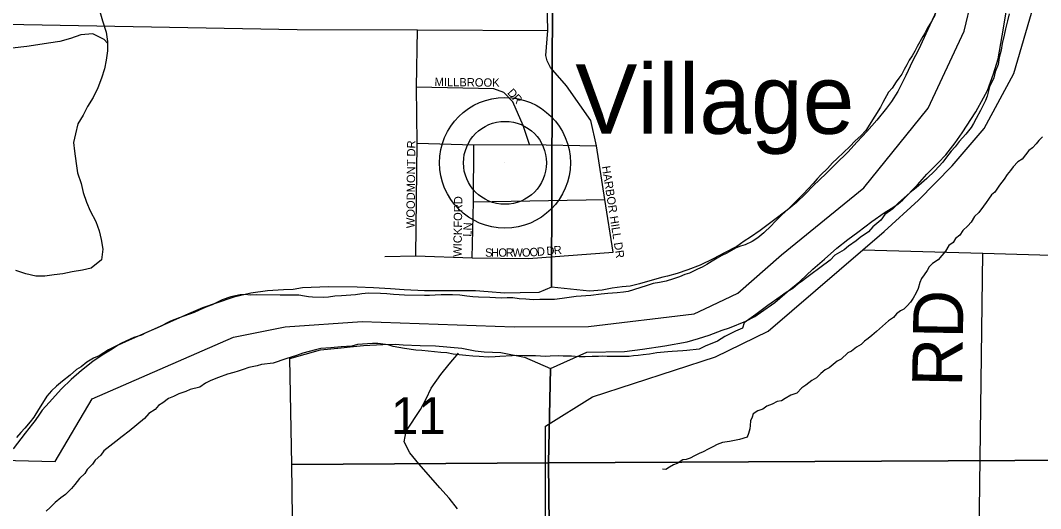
# Model space of a CAD drawing. Extents: x 1588073 to 2013523, y 1090242 to 1357120.
# Drawn here: x 1804101 to 1810221, y 1238801 to 1241733 of the extents above; entities that cross this region are included whole.
import ezdxf

# ---------------------------------------------------------------- set-up
doc = ezdxf.new("R2010")
doc.units = 0
for name, color, linetype in [('GM_X_Major_River', 7, 'Continuous'), ('GM_X_Minor_River', 7, 'Continuous'), ('GM_X_Section', 7, 'Continuous'), ('GM_X_Section_Text', 7, 'Continuous'), ('GM_X_Township', 7, 'Continuous'), ('GM_X_Township_Road', 7, 'Continuous'), ('GM_X_Township_Road_Text', 7, 'Continuous'), ('GM_X_Township_Subdivision', 7, 'Continuous'), ('GM_X_Township_Subdivision_Text', 7, 'Continuous'), ('GM_X_Unincorporated', 7, 'Continuous'), ('GM_X_Unincorporated_Location', 7, 'Continuous'), ('GM_X_Unincorporated_Text', 7, 'Continuous')]:
    doc.layers.add(name, color=color, linetype=linetype)

msp = doc.modelspace()

# ---------------------------------------------------------------- linework, layer by layer
at = {"layer": 'GM_X_Major_River'}
for points in [[(1809589.4, 1241766.6), (1809566.6, 1241726.8), (1809541.7, 1241685.1), (1809529.2, 1241659.2), (1809514.8, 1241635.3), (1809481.5, 1241575.7), (1809467, 1241547.8), (1809450.4, 1241520), (1809433.9, 1241494.2), (1809419.3, 1241466.3), (1809402.8, 1241438.5), (1809388.2, 1241410.6), (1809371.7, 1241386.8), (1809355.2, 1241363), (1809330.4, 1241325.3), (1809309.9, 1241301.6), (1809274.7, 1241239.9), (1809260.1, 1241212.1), (1809227, 1241158.4), (1809173.2, 1241071), (1809142.5, 1241039.4), (1809109.9, 1241009.9), (1809077.1, 1240976.3), (1809001.5, 1240903.4), (1808972.9, 1240877.8), (1808942.2, 1240844.2), (1808903.3, 1240804.8), (1808880.8, 1240781.1), (1808856.2, 1240753.4), (1808827.5, 1240721.8), (1808798.8, 1240692.2), (1808774.3, 1240666.5), (1808751.7, 1240642.8), (1808710.9, 1240603.4), (1808668, 1240564), (1808627, 1240522.6), (1808604.5, 1240498.9), (1808561.6, 1240457.5), (1808524.9, 1240428), (1808490.3, 1240404.6), (1808449.8, 1240385.2), (1808421.5, 1240377.7)], [(1810033.6, 1241772.3), (1810022.8, 1241730.3), (1810009.9, 1241682.3), (1810003.2, 1241644.2), (1809990.2, 1241594.2), (1809985.5, 1241554.1), (1809972.7, 1241510.1), (1809965.9, 1241468), (1809949.1, 1241424.1), (1809940.4, 1241388.1), (1809915.3, 1241334.3), (1809900.3, 1241278.3), (1809891.8, 1241252.4), (1809860.6, 1241192.7), (1809835.6, 1241142.9), (1809819, 1241113.1), (1809804.5, 1241089.2), (1809773.7, 1241049.6), (1809732.7, 1241006.2), (1809708, 1240974.5), (1809685.4, 1240946.8), (1809656.7, 1240911.1), (1809634, 1240881.4), (1809611.5, 1240855.7), (1809586.9, 1240830), (1809537.9, 1240782.7), (1809507.2, 1240755.2)], [(1809507.2, 1240755.2), (1809474.6, 1240727.6), (1809439.9, 1240700.2), (1809403.2, 1240666.7), (1809368.5, 1240637.2), (1809335.7, 1240601.6), (1809286.9, 1240566.4), (1809262.2, 1240532.7), (1809215.3, 1240493.4), (1809188.6, 1240463.7), (1809139.8, 1240428.5), (1809115.3, 1240408.8), (1809068.5, 1240377.6), (1809042, 1240355.9), (1808987.2, 1240322.8), (1808958.5, 1240293.2), (1808897.4, 1240246.1), (1808842.5, 1240207), (1808818.1, 1240189.3), (1808793.6, 1240169.7), (1808767.1, 1240150.1), (1808734.5, 1240122.6), (1808695.9, 1240099.2), (1808659.3, 1240071.7), (1808586, 1240020.9), (1808512.7, 1239966), (1808443.5, 1239917), (1808432.9, 1239885.1), (1808390.4, 1239865.8), (1808327.5, 1239834.8), (1808282.8, 1239805.5), (1808210, 1239776.7), (1808173.5, 1239759.3), (1808099, 1239750.7), (1808074.9, 1239749.1), (1808010.5, 1239744.3), (1807984.3, 1239742.8), (1807919.9, 1239736), (1807875.6, 1239728.8), (1807837.3, 1239723.5), (1807807.1, 1239720), (1807779, 1239718.5), (1807752.8, 1239715), (1807726.6, 1239713.5), (1807672.4, 1239714.5), (1807622.1, 1239713.5), (1807594, 1239716), (1807569.9, 1239714.4), (1807531.7, 1239715.2), (1807489.5, 1239711.9), (1807453.3, 1239712.6), (1807407.2, 1239715.5), (1807357, 1239716.4), (1807328.9, 1239719), (1807278.6, 1239715.9), (1807250.4, 1239714.4), (1807192.2, 1239717.6), (1807127.9, 1239718.8), (1807077.7, 1239719.7), (1807051.6, 1239718.2), (1806977.1, 1239713.6), (1806949, 1239712.1), (1806906.8, 1239710.9), (1806852.6, 1239713.9), (1806816.4, 1239716.6), (1806774.3, 1239719.4), (1806734.2, 1239724.2), (1806698.1, 1239728.9), (1806660.1, 1239735.6), (1806623.9, 1239738.3), (1806585.8, 1239743.1), (1806547.7, 1239745.8), (1806509.6, 1239750.5), (1806473.5, 1239753.2), (1806405.3, 1239762.5), (1806371.3, 1239769.2), (1806337.2, 1239773.9), (1806307.3, 1239784.5), (1806245.1, 1239791.7), (1806213, 1239792.3), (1806182.8, 1239790.9), (1806124.4, 1239785.9), (1806090.1, 1239776.5), (1806025.7, 1239771.7), (1805963.4, 1239766.9), (1805903, 1239762), (1805870.7, 1239754.5), (1805796, 1239733.8), (1805757.6, 1239720.5), (1805692.9, 1239699.6), (1805618.1, 1239674.9), (1805547.7, 1239666.2), (1805521.4, 1239658.6), (1805471, 1239647.5), (1805438.6, 1239636.1), (1805408.3, 1239626.6), (1805382.1, 1239619.1), (1805343.7, 1239607.7), (1805289.1, 1239588.6), (1805244.5, 1239569.4), (1805212.1, 1239553.9)], [(1808421.5, 1240377.7), (1808395.2, 1240366.1), (1808338.4, 1240335.1), (1808310, 1240321.5), (1808281.6, 1240304), (1808251.1, 1240286.5), (1808218.6, 1240267), (1808190.2, 1240251.4), (1808163.9, 1240237.9), (1808115.2, 1240214.7), (1808087, 1240207.1), (1808054.6, 1240193.7), (1808018.2, 1240180.3), (1807975.8, 1240167.1), (1807935.4, 1240157.8), (1807897.1, 1240152.4), (1807860.8, 1240141.1), (1807779.9, 1240114.5), (1807747.6, 1240105), (1807719.4, 1240101.5), (1807681.1, 1240096.2), (1807624.8, 1240093.3), (1807584.5, 1240088), (1807524.1, 1240081.1), (1807435.6, 1240074.7), (1807393.3, 1240069.5), (1807351, 1240062.3), (1807304.7, 1240057.1), (1807260.5, 1240055.9), (1807218.3, 1240056.7), (1807178.1, 1240055.5), (1807133.9, 1240058.3), (1807093.8, 1240061.1), (1807055.7, 1240065.8), (1807021.5, 1240066.5), (1806987.4, 1240065.1), (1806951.2, 1240065.8), (1806917.1, 1240068.4), (1806848.8, 1240069.7), (1806814.7, 1240072.4), (1806778.6, 1240077.1), (1806736.5, 1240081.9), (1806694.3, 1240084.7), (1806660.2, 1240085.3), (1806626, 1240084), (1806589.8, 1240082.7), (1806555.6, 1240081.3), (1806525.5, 1240079.8), (1806405, 1240082.1), (1806372.8, 1240084.7), (1806338.7, 1240087.4), (1806298.6, 1240090.2), (1806262.5, 1240092.9), (1806190.2, 1240094.2), (1806149.9, 1240091), (1806111.7, 1240085.6), (1806027.1, 1240079.2), (1805986.9, 1240075.9), (1805950.6, 1240070.6), (1805920.5, 1240069.2), (1805854.2, 1240070.4), (1805830.1, 1240072.9), (1805806.1, 1240077.3), (1805772, 1240082), (1805717.8, 1240083), (1805659.5, 1240082.1), (1805514.9, 1240084.8), (1805482.7, 1240083.4), (1805450.6, 1240086.1), (1805420.4, 1240084.6), (1805364, 1240073.6), (1805311.4, 1240054.5), (1805283, 1240041), (1805252.6, 1240025.5), (1805224.3, 1240014), (1805195.9, 1240002.4), (1805143.3, 1239979.3), (1805114.9, 1239967.8), (1805082.6, 1239956.3), (1805054.3, 1239946.8), (1805028, 1239937.3), (1805001.7, 1239925.7), (1804973.3, 1239912.2), (1804944.9, 1239896.6), (1804914.5, 1239883.1), (1804886.2, 1239869.6), (1804857.8, 1239858.1), (1804827.4, 1239842.6), (1804780.9, 1239827.4), (1804734.3, 1239806.1), (1804708, 1239794.6), (1804681.6, 1239781), (1804657.3, 1239767.4), (1804628.9, 1239753.8), (1804602.5, 1239736.3), (1804574.1, 1239718.7), (1804539.6, 1239703.3), (1804499, 1239679.9), (1804466.4, 1239652.4), (1804438, 1239636.9), (1804399.2, 1239601.4)], [(1804399.2, 1239601.4), (1804354.3, 1239566.1), (1804317.7, 1239536.6), (1804287, 1239507.1), (1804260.3, 1239475.4), (1804233.5, 1239433.7), (1804210.7, 1239395.9), (1804181.8, 1239350.3), (1804159.2, 1239322.6), (1804128.3, 1239282.9), (1804103.8, 1239257.3), (1804077.1, 1239227.6)], [(1805212.1, 1239553.9), (1805177.5, 1239530.4), (1805119, 1239515.5), (1805094.7, 1239503.9), (1805052.3, 1239490.6), (1805019.8, 1239473.1), (1804989.5, 1239461.6), (1804954.9, 1239436.2), (1804930.5, 1239420.6), (1804910, 1239396.8), (1804871.3, 1239371.4), (1804846.7, 1239341.7), (1804799.8, 1239304.4), (1804752.9, 1239265.1), (1804712.2, 1239233.7), (1804673.5, 1239204.3), (1804638.8, 1239174.8), (1804602.1, 1239147.4), (1804583.6, 1239121.6), (1804548.9, 1239092.1), (1804534.4, 1239068.2), (1804501.7, 1239034.7), (1804487.2, 1239010.8), (1804456.5, 1238981.3), (1804427.8, 1238945.6), (1804407.3, 1238921.9), (1804372.4, 1238884.4), (1804344, 1238864.8), (1804309.3, 1238837.3), (1804280.7, 1238807.7), (1804256.2, 1238786.1)]]:
    msp.add_lwpolyline(points, dxfattribs=at)
at = {"layer": 'GM_X_Minor_River'}
for points in [[(1804577.9, 1241786.2), (1804593.5, 1241729.9), (1804615.1, 1241661.5), (1804624.7, 1241605.3), (1804624.3, 1241551.1), (1804615.9, 1241495), (1804605.5, 1241442.9), (1804587.1, 1241386.9), (1804566.6, 1241328.8), (1804538.1, 1241268.9), (1804503.7, 1241215), (1804477.3, 1241163), (1804446.8, 1241111.1), (1804432.4, 1241051), (1804420, 1240999), (1804425.6, 1240946.8), (1804435.1, 1240874.4), (1804444.7, 1240818.2), (1804466.3, 1240753.8), (1804477.9, 1240699.5), (1804497.5, 1240641.2), (1804519.2, 1240588.8), (1804554.8, 1240524.3), (1804574.4, 1240470), (1804586, 1240417.7), (1804595.6, 1240359.4), (1804587.1, 1240295.3), (1804526.7, 1240245.6), (1804474.5, 1240232), (1804412.3, 1240222.5), (1804356.2, 1240210.9), (1804304.1, 1240205.3), (1804247.9, 1240195.8), (1804193.8, 1240196.2), (1804133.8, 1240210.8), (1804073.9, 1240231.3)], [(1804623.8, 1241596.7), (1804604.7, 1241617.5), (1804534.9, 1241652.2), (1804464.7, 1241646.7), (1804402.5, 1241625.2), (1804338.3, 1241605.6), (1804270.1, 1241596.2), (1804205.9, 1241586.7), (1804139.7, 1241577.2), (1804051.5, 1241565.9)], [(1810233.5, 1241032.9), (1810211, 1241011.2), (1810194.6, 1240991.4), (1810172.1, 1240967.7), (1810151.7, 1240952), (1810110.6, 1240900.5), (1810084.2, 1240882.9), (1810057.5, 1240853.3), (1810041.1, 1240831.5), (1810020.5, 1240807.8), (1810002, 1240780), (1809975.2, 1240744.3), (1809946.3, 1240700.6), (1809926, 1240684.9), (1809909.4, 1240659.1), (1809895, 1240639.3), (1809878.5, 1240617.5), (1809851.8, 1240579.8), (1809825.2, 1240554.2), (1809804.5, 1240520.4), (1809784, 1240498.7), (1809755.4, 1240471.1), (1809736.8, 1240443.3), (1809710.3, 1240423.7), (1809695.9, 1240399.9), (1809671.4, 1240380.2), (1809650.7, 1240346.5), (1809628.1, 1240320.8), (1809607.6, 1240295), (1809573.1, 1240273.6), (1809552.6, 1240253.8), (1809540.1, 1240230), (1809523.6, 1240204.1), (1809507.2, 1240182.3), (1809496.7, 1240158.4), (1809486, 1240122.4), (1809475.5, 1240096.5), (1809456.8, 1240064.7), (1809440.4, 1240040.9), (1809421.9, 1240019.1), (1809401.4, 1239999.4), (1809381.1, 1239987.8), (1809356.7, 1239970.1), (1809338.3, 1239948.4), (1809309.8, 1239928.8), (1809273, 1239897.3)], [(1809273, 1239897.3), (1809236.3, 1239863.9), (1809209.8, 1239840.2), (1809187.3, 1239822.6), (1809165, 1239806.9), (1809144.5, 1239787.2), (1809116.1, 1239769.7), (1809087.5, 1239746.1), (1809065.2, 1239736.4), (1809024.4, 1239699), (1809000.1, 1239685.4), (1808977.6, 1239665.8), (1808953.1, 1239646.1), (1808928.8, 1239634.5), (1808902.3, 1239612.9), (1808877.7, 1239585.2), (1808849.3, 1239569.7), (1808812.7, 1239542.2), (1808788.3, 1239526.6), (1808759.6, 1239495), (1808723.2, 1239481.6), (1808688.7, 1239462.2), (1808666.3, 1239448.5), (1808640.1, 1239443), (1808611.7, 1239427.5), (1808579.4, 1239416), (1808554.9, 1239398.4), (1808524.6, 1239388.9), (1808498.1, 1239369.3), (1808491.8, 1239349.3), (1808481.3, 1239327.4), (1808478.8, 1239299.3), (1808476.5, 1239279.3), (1808470, 1239251.2), (1808461.5, 1239229.3), (1808415.1, 1239216.1), (1808354.6, 1239203.2), (1808312.3, 1239197.9), (1808281.9, 1239186.5), (1808255.5, 1239170.9), (1808227.2, 1239157.4), (1808196.8, 1239141.8), (1808172.5, 1239132.3), (1808146.1, 1239116.7), (1808119.7, 1239103.1), (1808095.5, 1239095.5), (1808075.3, 1239093.9), (1808040.8, 1239072.4), (1808018.5, 1239062.8), (1807996.2, 1239049.2), (1807973.8, 1239035.5), (1807953.8, 1239037.9)], [(1806723.6, 1238798.7), (1806674, 1238863.3), (1806618.4, 1238926), (1806548.8, 1239002.8), (1806491.2, 1239069.5), (1806437.6, 1239136.2), (1806404, 1239202.7), (1806416.5, 1239264.8), (1806501.6, 1239396.5), (1806536.1, 1239460.4), (1806564.6, 1239524.4), (1806623.3, 1239606.2), (1806673.8, 1239667.9), (1806730.4, 1239733.7)]]:
    msp.add_lwpolyline(points, dxfattribs=at)
at = {"layer": 'GM_X_Section'}
for points in [[(1807302, 1244327), (1807288.1, 1240130.5), (1807211.8, 1240099), (1807099.7, 1240095.7), (1807005.6, 1240094.3), (1806907.6, 1240102.9), (1806831.6, 1240109.3), (1806525.4, 1240109.2), (1806403.4, 1240114), (1806321.4, 1240120.5), (1806219.4, 1240127.1), (1806121.3, 1240129.7), (1805949.2, 1240132.8), (1805793.1, 1240125.8), (1805737, 1240116.1), (1805679, 1240114.5), (1805582.9, 1240109.1), (1805484.7, 1240093.7), (1805382.5, 1240070.3), (1805276.2, 1240034.9), (1805194, 1240007.4), (1805109.7, 1239969.9), (1804903.1, 1239879.2), (1804754.6, 1239812), (1804688.3, 1239782.4), (1804642.1, 1239752.7), (1804591.9, 1239723), (1804535.6, 1239683.3), (1804467.2, 1239629.7), (1804406.9, 1239576), (1804348.5, 1239520.4), (1804274, 1239438.8), (1804231.6, 1239391), (1804215.5, 1239367.1), (1804189.2, 1239329.2), (1804173.1, 1239309.3), (1804130.7, 1239253.6), (1804058.1, 1239160)], [(1809597.7, 1241791.2), (1809545, 1241677.5), (1809488.2, 1241555.8), (1809453.8, 1241487.9), (1809413.2, 1241402.1), (1809364.6, 1241306.4), (1809326.2, 1241246.6), (1809297.9, 1241206.7), (1809239.5, 1241133), (1809179, 1241065.4), (1809120.6, 1241003.7), (1809064.1, 1240942), (1808993.7, 1240872.4), (1808935.3, 1240812.7), (1808856.8, 1240739.2), (1808810.5, 1240691.4), (1808756.1, 1240639.7), (1808701.8, 1240594), (1808619.3, 1240530.5), (1808538.9, 1240471), (1808480.6, 1240431.3), (1808442.5, 1240407.5), (1808398.2, 1240375.8), (1808326, 1240336.2), (1808257.7, 1240300.6), (1808179.4, 1240263.1), (1808105.2, 1240235.5), (1808041, 1240211.9), (1807982.9, 1240196.3), (1807954.8, 1240190.4), (1807918.7, 1240180.7), (1807814.5, 1240151.3), (1807758.4, 1240137.6), (1807710.3, 1240131.9), (1807652.2, 1240124.2), (1807592.1, 1240112.6), (1807516, 1240107.1), (1807288.1, 1240130.5), (1807302, 1244327)], [(1812464.8, 1239101.8), (1807269.5, 1239076), (1807281, 1239642.3), (1807499.8, 1239741), (1807725.9, 1239743.6), (1807834.1, 1239758.9), (1807966.3, 1239778.1), (1808100.5, 1239803.3), (1808168.7, 1239822.9), (1808232.8, 1239842.5), (1808311.1, 1239872), (1808355.2, 1239885.7), (1808453.5, 1239927.2), (1808507.7, 1239954.9), (1808541.9, 1239978.7), (1808626.3, 1240038.2), (1808700.7, 1240101.8), (1808777.2, 1240165.3), (1808855.6, 1240238.9), (1808924.1, 1240298.5), (1808998.5, 1240364), (1809064.9, 1240417.7), (1809125.2, 1240461.3), (1809209.6, 1240524.8), (1809282, 1240576.4), (1809324.2, 1240602.2), (1809364.4, 1240630), (1809394.6, 1240655.8), (1809483.2, 1240745.3), (1809539.6, 1240809), (1809606.1, 1240876.6), (1809652.4, 1240926.4), (1809708.9, 1240998), (1809751.3, 1241057.8), (1809832.1, 1241183.4), (1809878.6, 1241267.1), (1809903, 1241311), (1809939.6, 1241412.9), (1809966.2, 1241502.7), (1809999.3, 1241686.7), (1810022.3, 1241832.6)], [(1807300.9, 1236074), (1807269.5, 1239076), (1812464.8, 1239101.8)]]:
    msp.add_lwpolyline(points, dxfattribs=at)
for points in [[(1807281, 1239642.3), (1807269.5, 1239076), (1805729.2, 1239065.7), (1805716.9, 1239703), (1805900.9, 1239754.9), (1806025, 1239766.1), (1806079.1, 1239771.8), (1806159.2, 1239781.3), (1806275.3, 1239786.6), (1806349.4, 1239788.1), (1806397.4, 1239783.8), (1806499.4, 1239781.2), (1806591.4, 1239778.6), (1806749.5, 1239763.6), (1806829.4, 1239749.1), (1806883.4, 1239742.8), (1806983.4, 1239738.2), (1807125.3, 1239709.3)], [(1807269.5, 1239076), (1807300.9, 1236074), (1807301.9, 1235909.9), (1807180.9, 1236088.7), (1807053.6, 1236203.6), (1806993.8, 1236256), (1806930.2, 1236312.5), (1806898.3, 1236340.7), (1806834.5, 1236375.1), (1806754.7, 1236417.6), (1806653.1, 1236484.2), (1806525.4, 1236557.1), (1806437.7, 1236603.7), (1806337.9, 1236650.3), (1806162.3, 1236733.4), (1806048.5, 1236778.2), (1805982.7, 1236810.6), (1805756.2, 1236998.1), (1805729.2, 1239065.7)]]:
    msp.add_lwpolyline(points, close=True, dxfattribs=at)
at = {"layer": 'GM_X_Township'}
msp.add_lwpolyline([(1802319.3, 1239134.2), (1804310.1, 1239084), (1804531.7, 1239460.6), (1805380.3, 1239831.2), (1805689, 1239893), (1806151.9, 1239924), (1807062.4, 1239893.4), (1807509.9, 1239893.5), (1808142.6, 1239970.8), (1808206.5, 1240000.8), (1808404.9, 1240094.3), (1808667.2, 1240325.8), (1809160.9, 1240727.2), (1809546.6, 1241205.7), (1809762.5, 1241668.7), (1809855, 1242054.5)], dxfattribs=at)
msp.add_lwpolyline([(1802319.3, 1239134.2), (1804310.1, 1239084), (1804531.7, 1239460.6), (1805380.3, 1239831.2), (1805689, 1239893), (1806151.9, 1239924), (1807062.4, 1239893.4), (1807509.9, 1239893.5), (1808142.6, 1239970.8), (1808206.5, 1240000.8), (1808404.9, 1240094.3), (1808667.2, 1240325.8), (1809160.9, 1240727.2), (1809546.6, 1241205.7), (1809762.5, 1241668.7), (1809855, 1242054.5)], dxfattribs=at)
at = {"layer": 'GM_X_Township_Road'}
for points in [[(1809154.3, 1240355.2), (1809282.4, 1240465.9), (1809489.9, 1240653.9), (1809691.6, 1240860.1), (1809883.6, 1241083), (1810060.7, 1241414.1), (1810180.6, 1241824.6), (1810169.9, 1242346.7), (1810110.7, 1242675.7), (1810004.7, 1243027.4), (1809873.3, 1243274), (1809870, 1243279.7)], [(1803792, 1241713.9), (1805760.7, 1241679.1), (1806483.2, 1241676.6), (1807265.3, 1241671.6), (1807257.8, 1242019.2)], [(1807251.4, 1239202.5), (1807251.5, 1239295), (1807533.1, 1239471.9), (1808270.7, 1239712.2), (1808587.7, 1239866.1), (1809154.3, 1240355.2)], [(1809154.3, 1240355.2), (1809875.1, 1240334.1), (1812470.9, 1240258.3)], [(1809730.7, 1232341), (1809806.1, 1235135.2), (1809826, 1236635.8), (1809875.1, 1240334.1)], [(1807253.4, 1237685.5), (1807250.5, 1238361.9), (1807251.4, 1239189), (1807251.4, 1239202.5)]]:
    msp.add_lwpolyline(points, dxfattribs=at)
at = {"layer": 'GM_X_Township_Subdivision'}
for points in [[(1806473.3, 1240319.8), (1806480.7, 1240996.4), (1806478.3, 1241331.5), (1806483.2, 1241676.6)], [(1807656.9, 1240341.5), (1807607.9, 1240657.5), (1807558.2, 1240980.2), (1807522.3, 1241131.1), (1807378.2, 1241339), (1807281.8, 1241450.3), (1807262.2, 1241490.8), (1807252.6, 1241523.1), (1807265.3, 1241671.6)], [(1807154.8, 1240987.7), (1807118.2, 1241100.8), (1807055.4, 1241243.4), (1807000.8, 1241299.3), (1806941.2, 1241322.8), (1806478.3, 1241331.5)], [(1806480.7, 1240996.4), (1806820.8, 1240986.4), (1807154.8, 1240987.7), (1807558.2, 1240980.2)], [(1806812, 1240306.2), (1806819.6, 1240643.8), (1806820.8, 1240986.4)], [(1806819.6, 1240643.8), (1807607.9, 1240657.5)], [(1806287.1, 1240314.8), (1806473.3, 1240319.8), (1806812, 1240306.2), (1807149.8, 1240303.7), (1807656.9, 1240341.5)]]:
    msp.add_lwpolyline(points, dxfattribs=at)
at = {"layer": 'GM_X_Unincorporated'}
for radius in [392.8, 249]:
    msp.add_circle((1807008.3, 1240877.6), radius, dxfattribs=at)
at = {"layer": 'GM_X_Unincorporated_Location'}
msp.add_line((1807008.3, 1240877.6), (1807008.3, 1240877.6), dxfattribs=at)

# ---------------------------------------------------------------- texts
at = {"layer": 'GM_X_Section_Text'}
msp.add_text('11', height=221, rotation=0.00001, dxfattribs=at).set_placement((1806323.8, 1239248.5))
at = {"layer": 'GM_X_Township_Road_Text'}
msp.add_text('RD', height=300, rotation=89.01275, dxfattribs=at).set_placement((1809750.1, 1239531.8))
at = {"layer": 'GM_X_Township_Subdivision_Text'}
for s, rotation, p in [('MILLBROOK', 359.30956, (1806585.7, 1241338.8)), ('D', 311.95474, (1807019.3, 1241296.1)), ('R', 310.0667, (1807048.4, 1241263.7)), ('WOODMONT DR', 89.46482, (1806466.2, 1240484.7)), ('HARBOR HILL DR', 278.89493, (1807589.3, 1240855.6)), ('WICKFORD', 89.22621, (1806747.8, 1240312.9)), ('LN', 86.98901, (1806806.4, 1240432.9)), ('S', 0.02732, (1806889.2, 1240313.6)), ('H', 0.02186, (1806924.4, 1240313.6)), ('O', 0.03786, (1806968.4, 1240313.6)), ('R', 0.02429, (1807012.4, 1240313.6)), ('W', 0.01681, (1807052, 1240313.7)), ('O', 1.11956, (1807110.3, 1240313.7)), ('O', 4.40628, (1807157.4, 1240314.7)), ('D', 4.85879, (1807201.7, 1240318.1)), ('D', 4.88115, (1807258.7, 1240323)), ('R', 4.86245, (1807302.6, 1240326.7))]:
    msp.add_text(s, height=50, rotation=rotation, dxfattribs=at).set_placement(p)
at = {"layer": 'GM_X_Unincorporated_Text'}
msp.add_text('Village', height=417, rotation=0.00001, dxfattribs=at).set_placement((1807430.4, 1241051.9))

doc.saveas('drawing.dxf')
